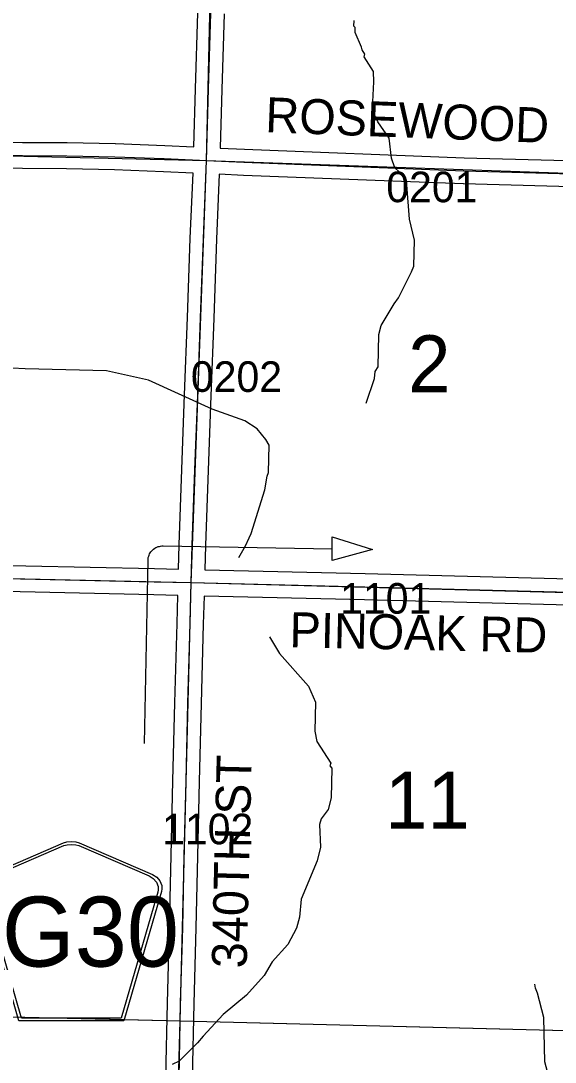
# Model space of a CAD drawing. Extents: x -132.8 to -73.3, y -60 to -26.
# Drawn here: x -106.152 to -104.932, y -40.869 to -38.489 of the extents above; entities that cross this region are included whole.
import ezdxf

# ---------------------------------------------------------------- set-up
doc = ezdxf.new("R2010")
doc.units = 0
for name, color, linetype in [('tdCoDirctArrow', 7, 'Continuous'), ('tdCoHydroRiver', 7, 'Continuous'), ('tdCoSecRdNmbr', 7, 'Continuous'), ('tdCoSecRdTxt', 7, 'Continuous'), ('tdCoSecRteBand', 7, 'Continuous'), ('tdCoSecRteCL', 7, 'Continuous'), ('tdCoSectLine', 7, 'Continuous'), ('tdCoSectLinePart', 7, 'Continuous'), ('tdCoSectNmbr', 7, 'Continuous'), ('tdCoShieldCoRteHrd', 7, 'Continuous'), ('tdCoSurfAsphalt', 7, 'Continuous'), ('tdCoSurfConc', 7, 'Continuous'), ('tdCoSurfEarth', 7, 'Continuous'), ('tdCoSurfGravel', 7, 'Continuous'), ('tdCoTwpBndryShd', 7, 'Continuous')]:
    doc.layers.add(name, color=color, linetype=linetype)

msp = doc.modelspace()

# ---------------------------------------------------------------- linework, layer by layer
at = {"layer": 'tdCoDirctArrow'}
msp.add_lwpolyline([(-105.4406, -39.6684), (-105.3487, -39.6975), (-105.4412, -39.7223)], close=True, dxfattribs=at)
msp.add_lwpolyline([(-105.8691, -40.141), (-105.8612, -39.7217), (-105.8609, -39.7181), (-105.8606, -39.7159), (-105.8598, -39.713), (-105.8589, -39.7103), (-105.8577, -39.7076), (-105.8562, -39.7051), (-105.8546, -39.7027), (-105.8527, -39.7004), (-105.8507, -39.6983), (-105.8485, -39.6964), (-105.8461, -39.6947), (-105.8436, -39.6933), (-105.8409, -39.692), (-105.8382, -39.691), (-105.8354, -39.6903), (-105.8325, -39.6898), (-105.8296, -39.6895), (-105.8267, -39.6895), (-105.4409, -39.6962)], dxfattribs=at)
at = {"layer": 'tdCoHydroRiver'}
for points in [[(-105.3629, -39.3631), (-105.3442, -39.3068), (-105.3423, -39.291), (-105.3357, -39.2801), (-105.3339, -39.206), (-105.3287, -39.1857), (-105.2991, -39.1359), (-105.2893, -39.1219), (-105.2595, -39.0627), (-105.2545, -39.0502), (-105.253, -38.9903), (-105.2645, -38.9427), (-105.2705, -38.8637), (-105.2779, -38.843), (-105.298, -38.8252), (-105.3054, -38.8029), (-105.3106, -38.7571), (-105.3365, -38.7202), (-105.3455, -38.701), (-105.348, -38.6741), (-105.3454, -38.6285), (-105.3464, -38.6048), (-105.3677, -38.5711), (-105.3659, -38.5649), (-105.372, -38.5553), (-105.3735, -38.5489), (-105.3884, -38.5154), (-105.3882, -38.5044), (-105.3912, -38.5012), (-105.3909, -38.4886)], [(-105.6538, -39.7157), (-105.639, -39.6893), (-105.6307, -39.6705), (-105.6257, -39.6612), (-105.5949, -39.561), (-105.5894, -39.5296), (-105.5861, -39.5218), (-105.5846, -39.4587), (-105.5922, -39.4459), (-105.6121, -39.4218), (-105.6401, -39.4037), (-105.7152, -39.3767), (-105.8603, -39.3101), (-105.9561, -39.2889), (-106.1422, -39.2844), (-106.2021, -39.2814)], [(-105.584, -39.8972), (-105.5613, -39.9356), (-105.4952, -40.0098), (-105.4787, -40.0465), (-105.4803, -40.1127), (-105.4761, -40.1364), (-105.4442, -40.1861), (-105.4459, -40.1924), (-105.4413, -40.1972), (-105.4429, -40.265), (-105.4499, -40.2917), (-105.4662, -40.3134), (-105.4696, -40.3259), (-105.4677, -40.378), (-105.4748, -40.4094), (-105.5116, -40.4968), (-105.5157, -40.5377), (-105.5226, -40.5628), (-105.5424, -40.6002), (-105.5781, -40.6403), (-105.5962, -40.6715), (-105.6368, -40.7162), (-105.6899, -40.7607), (-105.7353, -40.8101), (-105.7483, -40.8255), (-105.7903, -40.8671), (-105.8062, -40.8746)], [(-104.9323, -40.954), (-104.9555, -40.8683), (-104.9578, -40.7673), (-104.9723, -40.7117), (-104.9767, -40.7005), (-104.9781, -40.6911)]]:
    msp.add_lwpolyline(points, dxfattribs=at)
at = {"layer": 'tdCoSecRteBand'}
for points in [[(-105.7567, -38.7772), (-105.753, -38.6444), (-105.753, -38.6444), (-105.753, -38.6444), (-105.7478, -38.471)], [(-105.6878, -38.4728), (-105.693, -38.6461), (-105.6968, -38.7794), (-105.6968, -38.7799), (-105.6963, -38.78), (-105.641, -38.7825), (-105.1394, -38.802), (-104.7591, -38.8124), (-104.7292, -38.8132), (-104.6993, -38.8138), (-104.6993, -38.814), (-104.6991, -38.814), (-104.6602, -38.815), (-104.6601, -38.8151), (-104.6599, -38.8151), (-104.2616, -38.829)], [(-106.2671, -38.7657), (-106.1476, -38.767), (-106.0468, -38.7674), (-106.0465, -38.7674), (-106.0463, -38.7674), (-105.9363, -38.7697), (-105.936, -38.7697), (-105.9357, -38.7697), (-105.8233, -38.7741), (-105.8232, -38.7741), (-105.8231, -38.7741), (-105.7567, -38.7772)], [(-105.7917, -39.7425), (-105.7902, -39.6869), (-105.7902, -39.6868), (-105.7902, -39.6867), (-105.7843, -39.5143), (-105.7843, -39.5142), (-105.7843, -39.5142), (-105.7779, -39.344), (-105.7712, -39.167), (-105.7648, -38.9863), (-105.7648, -38.9862), (-105.7648, -38.9861), (-105.7586, -38.8372), (-105.8258, -38.8341), (-105.9378, -38.8297), (-106.0473, -38.8274), (-106.1479, -38.8269), (-106.148, -38.8269), (-106.1481, -38.8269), (-106.2682, -38.8257)], [(-104.7606, -38.8723), (-105.1412, -38.862), (-105.1414, -38.862), (-105.1416, -38.8619), (-105.6434, -38.8425), (-105.6435, -38.8425), (-105.6436, -38.8425), (-105.6986, -38.8399), (-105.7048, -38.9885), (-105.7112, -39.1691), (-105.7112, -39.1692), (-105.7112, -39.1692), (-105.7179, -39.3463), (-105.7243, -39.5164), (-105.7302, -39.6886), (-105.7317, -39.7439), (-105.3656, -39.7526), (-105.3655, -39.7526), (-105.3655, -39.7526), (-104.84, -39.7664)], [(-106.2879, -39.7316), (-105.8468, -39.7412), (-105.8467, -39.7412), (-105.8467, -39.7412), (-105.7918, -39.7425), (-105.7917, -39.7425)], [(-105.8282, -41.246), (-105.8247, -41.0853), (-105.8247, -41.0853), (-105.8247, -41.0852), (-105.8205, -40.9048), (-105.8168, -40.7341), (-105.8168, -40.734), (-105.8168, -40.7339), (-105.8119, -40.5609), (-105.8085, -40.3973), (-105.8085, -40.3972), (-105.8085, -40.3972), (-105.8043, -40.2265), (-105.8001, -40.048), (-105.8001, -40.048), (-105.8001, -40.0479), (-105.7951, -39.8669), (-105.7951, -39.8669), (-105.7951, -39.8669), (-105.7934, -39.8025), (-105.8481, -39.8012), (-106.2892, -39.7916)], [(-104.8418, -39.8264), (-105.367, -39.8125), (-105.7334, -39.8039), (-105.7334, -39.804), (-105.7352, -39.8685), (-105.7401, -40.0495), (-105.7443, -40.228), (-105.7443, -40.228), (-105.7443, -40.228), (-105.7485, -40.3986), (-105.7519, -40.5623), (-105.7519, -40.5624), (-105.7519, -40.5625), (-105.7569, -40.7355), (-105.7606, -40.9061)]]:
    msp.add_lwpolyline(points, dxfattribs=at)
at = {"layer": 'tdCoSecRteCL'}
for points in [[(-105.7276, -38.8086), (-105.723, -38.6453), (-105.7178, -38.4719), (-105.7124, -38.2985), (-105.7097, -38.1239), (-105.7069, -37.9474), (-105.7043, -37.8112)], [(-106.7232, -38.7848), (-106.6874, -38.7861), (-106.5631, -38.7846), (-106.4933, -38.7878), (-106.3912, -38.7905), (-106.2679, -38.7957), (-106.1478, -38.7969), (-106.0469, -38.7974), (-105.9369, -38.7997), (-105.8245, -38.8041), (-105.7276, -38.8086)], [(-105.7626, -39.7732), (-105.7602, -39.6877), (-105.7543, -39.5153), (-105.7479, -39.3451), (-105.7412, -39.1681), (-105.7348, -38.9873), (-105.7282, -38.8283), (-105.7276, -38.8086)], [(-105.7276, -38.8086), (-105.6422, -38.8125), (-105.1404, -38.832), (-104.7299, -38.8432)], [(-106.7644, -39.7507), (-106.7236, -39.7515), (-106.2886, -39.7616), (-105.8474, -39.7712), (-105.7626, -39.7732)], [(-105.799, -41.2767), (-105.7984, -41.2583), (-105.7947, -41.0859), (-105.7905, -40.9054), (-105.7868, -40.7348), (-105.7819, -40.5617), (-105.7785, -40.3979), (-105.7743, -40.2273), (-105.7701, -40.0487), (-105.7651, -39.8677), (-105.7626, -39.7732)], [(-105.7626, -39.7732), (-105.3663, -39.7826), (-104.8408, -39.7964), (-104.7595, -39.7997)]]:
    msp.add_lwpolyline(points, dxfattribs=at)
at = {"layer": 'tdCoSectLine'}
for points in [[(-105.728, -38.8086), (-105.7047, -37.8112)], [(-106.7236, -38.7848), (-105.728, -38.8086)], [(-105.7629, -39.7732), (-105.728, -38.8086)], [(-105.728, -38.8086), (-104.7303, -38.8432)], [(-106.7648, -39.7507), (-105.7629, -39.7732)], [(-105.7881, -40.775), (-105.7629, -39.7732)], [(-105.7629, -39.7732), (-104.7599, -39.7997)], [(-106.7893, -40.7515), (-105.7881, -40.775)], [(-105.8153, -41.7789), (-105.7881, -40.775)], [(-105.7881, -40.775), (-104.7855, -40.8)]]:
    msp.add_lwpolyline(points, dxfattribs=at)
at = {"layer": 'tdCoSectLinePart'}
for points in [[(-106.7593, -40.7523), (-105.8181, -40.7743)], [(-105.7575, -40.7758), (-104.8155, -40.7993)]]:
    msp.add_lwpolyline(points, dxfattribs=at)
at = {"layer": 'tdCoShieldCoRteHrd'}
for points in [[(-106.156, -40.7753), (-106.2379, -40.4924), (-106.2418, -40.4792), (-106.2425, -40.4733), (-106.2425, -40.4655), (-106.2383, -40.4552), (-106.231, -40.4467), (-106.2214, -40.4401), (-106.0541, -40.3677), (-106.0466, -40.3661), (-106.0362, -40.3652), (-106.0258, -40.3661), (-106.0183, -40.3677), (-105.851, -40.4401), (-105.8414, -40.4467), (-105.8341, -40.4552), (-105.8299, -40.4655), (-105.8299, -40.4733), (-105.8306, -40.4792), (-105.8345, -40.4924), (-105.9164, -40.7753)], [(-106.1501, -40.7689), (-106.2298, -40.4937), (-106.2336, -40.481), (-106.2343, -40.4754), (-106.2343, -40.4679), (-106.2302, -40.458), (-106.2232, -40.4498), (-106.214, -40.4434), (-106.0534, -40.374), (-106.0462, -40.3724), (-106.0362, -40.3715), (-106.0262, -40.3724), (-106.019, -40.374), (-105.8584, -40.4434), (-105.8492, -40.4498), (-105.8422, -40.458), (-105.8381, -40.4679), (-105.8381, -40.4754), (-105.8388, -40.481), (-105.8426, -40.4937), (-105.9223, -40.7689)]]:
    msp.add_lwpolyline(points, close=True, dxfattribs=at)
at = {"layer": 'tdCoSurfAsphalt'}
msp.add_lwpolyline([(-105.7626, -39.7732), (-105.3663, -39.7826), (-104.8408, -39.7964), (-104.7595, -39.7997), (-104.7027, -39.802), (-104.4669, -39.8166), (-104.3263, -39.8252), (-104.0788, -39.8403), (-103.8755, -39.8536), (-103.7804, -39.858), (-103.7593, -39.8587), (-103.7333, -39.8595), (-103.4899, -39.861), (-102.9833, -39.8657), (-102.8481, -39.8665), (-102.8176, -39.8667), (-102.4768, -39.8748), (-101.9661, -39.8886), (-101.848, -39.8912)], dxfattribs=at)
at = {"layer": 'tdCoSurfConc'}
msp.add_lwpolyline([(-105.7905, -40.9054), (-105.7868, -40.7348), (-105.7819, -40.5617), (-105.7785, -40.3979), (-105.7743, -40.2273), (-105.7701, -40.0487), (-105.7651, -39.8677), (-105.7626, -39.7732), (-105.7602, -39.6877), (-105.7543, -39.5153), (-105.7479, -39.3451), (-105.7412, -39.1681), (-105.7348, -38.9873), (-105.7282, -38.8283), (-105.7276, -38.8086), (-105.723, -38.6453), (-105.7178, -38.4719)], dxfattribs=at)
at = {"layer": 'tdCoSurfEarth'}
msp.add_lwpolyline([(-106.7232, -38.7848), (-106.6874, -38.7861), (-106.5631, -38.7846), (-106.4933, -38.7878), (-106.3912, -38.7905), (-106.2679, -38.7957), (-106.1478, -38.7969), (-106.0469, -38.7974), (-105.9369, -38.7997), (-105.8245, -38.8041), (-105.7276, -38.8086)], dxfattribs=at)
at = {"layer": 'tdCoSurfGravel'}
for points in [[(-105.7276, -38.8086), (-105.6422, -38.8125), (-105.1404, -38.832), (-104.7299, -38.8432), (-104.661, -38.845), (-104.2329, -38.8601), (-104.1971, -38.8613), (-103.8472, -38.8736), (-103.7989, -38.8746), (-103.7818, -38.8769), (-103.7668, -38.8813), (-103.7334, -38.898)], [(-108.7491, -39.8456), (-108.7224, -39.8265), (-108.677, -39.7875), (-108.6282, -39.7409), (-108.606, -39.7219), (-108.5986, -39.716), (-108.5921, -39.7113), (-108.585, -39.7073), (-108.5761, -39.7049), (-108.5608, -39.7041), (-108.403, -39.7096), (-108.1611, -39.7177), (-107.9169, -39.7258), (-107.7667, -39.7301), (-107.655, -39.7332), (-107.2116, -39.7426), (-106.7644, -39.7507), (-106.7236, -39.7515), (-106.2886, -39.7616), (-105.8474, -39.7712), (-105.7626, -39.7732)]]:
    msp.add_lwpolyline(points, dxfattribs=at)
at = {"layer": 'tdCoTwpBndryShd'}
msp.add_lwpolyline([(-106.7236, -38.7848), (-105.728, -38.8086), (-104.7303, -38.8432), (-103.7331, -38.8774), (-102.8073, -38.9026), (-101.8117, -38.9301), (-100.8159, -38.959), (-99.8163, -38.9833), (-98.8197, -39.0068), (-97.8233, -39.0296), (-96.8881, -39.0551), (-95.8911, -39.0794), (-94.8967, -39.1026), (-93.9077, -39.1227), (-92.9108, -39.1449), (-91.9134, -39.1669), (-90.9452, -39.1903), (-89.9443, -39.2161), (-88.9458, -39.2388), (-87.9547, -39.2627), (-86.9487, -39.2862), (-85.9517, -39.3085)], dxfattribs=at)

# ---------------------------------------------------------------- texts
at = {"layer": 'tdCoSecRdNmbr'}
for s, rotation, p in [('0201', 359.9207, (-105.3173, -38.9036)), ('0202', 359.9204, (-105.7635, -39.3372)), ('1101', 359.9207, (-105.4227, -39.8441)), ('1102', 359.9204, (-105.8292, -40.3712))]:
    msp.add_text(s, height=0.07, rotation=rotation, dxfattribs=at).set_placement(p)
at = {"layer": 'tdCoSecRdTxt'}
for s, rotation, p in [('ROSEWOOD RD', 357.804, (-105.5944, -38.7435)), ('PINOAK RD', 358.7253, (-105.5388, -39.9206)), ('340TH ST', 88.6295, (-105.636, -40.6554))]:
    msp.add_text(s, height=0.08, rotation=rotation, dxfattribs=at).set_placement(p)
at = {"layer": 'tdCoSectNmbr'}
for s, p in [('2', (-105.2674, -39.3379)), ('11', (-105.32, -40.3354))]:
    msp.add_text(s, height=0.13, rotation=359.9207, dxfattribs=at).set_placement(p)
at = {"layer": 'tdCoShieldCoRteHrd'}
msp.add_text('G30', height=0.16, dxfattribs=at).set_placement((-106.195, -40.651))

doc.saveas('drawing.dxf')
